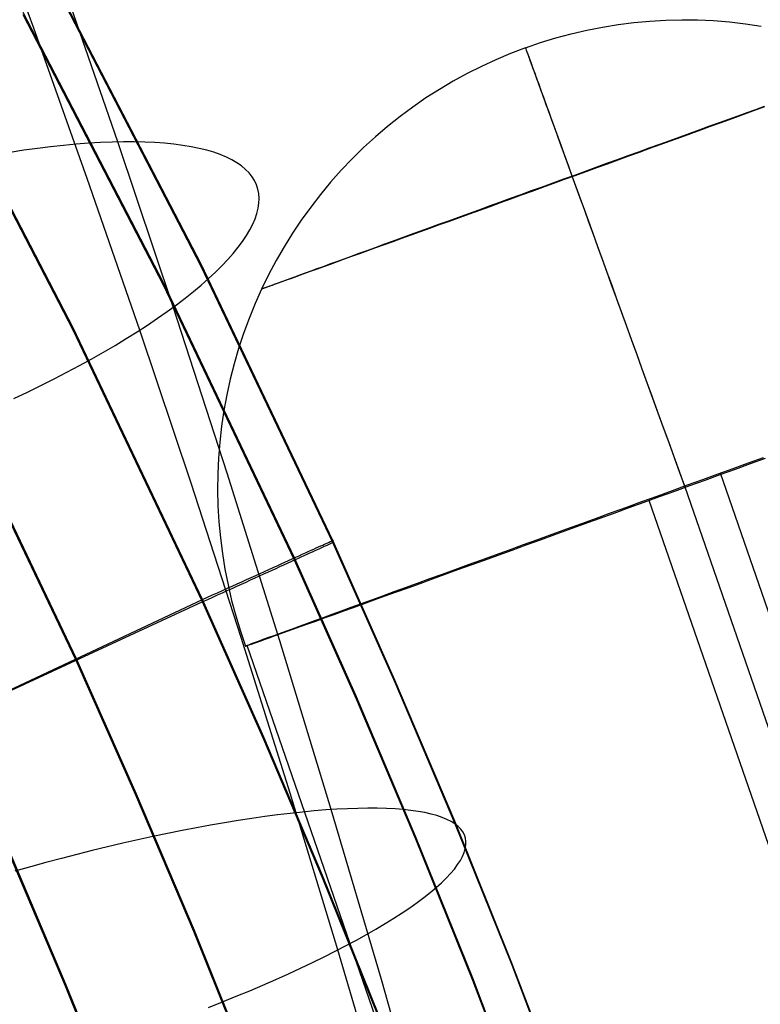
# Model space of a CAD drawing. Header units: millimetres. Extents: x 119 to 175.9, y -203.1 to -153.8.
# Tile 275 of 377: x 165.3 to 166.8, y -173.1 to -171. Entities that reach past the tile are written whole.
import ezdxf

# ---------------------------------------------------------------- set-up
doc = ezdxf.new("R2010")
doc.units = ezdxf.units.MM
doc.header["$MEASUREMENT"] = 0
doc.layers.add('Layer 01', color=5, linetype='Continuous', true_color=0x0000ff)

msp = doc.modelspace()

# ---------------------------------------------------------------- linework, layer by layer
at = {"layer": 'Layer 01'}
for p, q in [((165.295, -171.0021, 29.5779), (165.1799, -170.6887, 29.4625)), ((165.472, -171.2419, 31.122), (165.353, -170.8976, 31.0115)), ((165.6476, -171.4996, 34.8861), (165.3509, -170.9277, 34.8853)), ((165.6477, -171.5039, 31.6899), (165.351, -170.932, 31.6892)), ((165.5683, -171.5387, 35.1497), (165.273, -170.9695, 35.1489)), ((165.5683, -171.5436, 31.4264), (165.273, -170.9744, 31.4257)), ((166.5254, -170.9946, 33.7749), (166.5587, -170.9904, 33.7749)), ((166.5587, -170.9904, 33.7749), (166.5921, -170.9873, 33.775)), ((166.5921, -170.9873, 33.775), (166.6257, -170.9853, 33.775)), ((166.6257, -170.9853, 33.775), (166.6592, -170.9846, 33.775)), ((166.6592, -170.9846, 33.775), (166.6928, -170.9849, 33.775)), ((166.6928, -170.9849, 33.775), (166.7264, -170.9864, 33.775)), ((166.7264, -170.9864, 33.775), (166.7599, -170.989, 33.775)), ((166.7599, -170.989, 33.775), (166.7932, -170.9928, 33.775)), ((165.4078, -171.3187, 29.6868), (165.295, -171.0021, 29.5779)), ((166.4265, -171.0141, 33.7749), (166.4592, -171.0065, 33.7749)), ((166.4592, -171.0065, 33.7749), (166.4922, -171, 33.7749)), ((166.4922, -171, 33.7749), (166.5254, -170.9946, 33.7749)), ((166.7932, -170.9928, 33.775), (166.8265, -170.9977, 33.7751)), ((166.3302, -171.0435, 33.7749), (166.362, -171.0326, 33.7749)), ((166.362, -171.0326, 33.7749), (166.3941, -171.0228, 33.7749)), ((166.3941, -171.0228, 33.7749), (166.4265, -171.0141, 33.7749)), ((166.3302, -171.0435, 33.7749), (166.2988, -171.0555, 33.7749)), ((166.3302, -171.0435, 33.7749), (166.3304, -171.0441, 33.7413)), ((166.3302, -171.0435, 33.7749), (166.3304, -171.044, 33.8085)), ((166.3304, -171.044, 33.8085), (166.331, -171.0456, 33.842)), ((166.3304, -171.0441, 33.7413), (166.331, -171.0458, 33.7078)), ((166.331, -171.0456, 33.842), (166.3319, -171.0483, 33.8755)), ((166.331, -171.0458, 33.7078), (166.332, -171.0485, 33.6743)), ((166.3319, -171.0483, 33.8755), (166.3333, -171.052, 33.9089)), ((166.332, -171.0485, 33.6743), (166.3334, -171.0523, 33.641)), ((166.3333, -171.052, 33.9089), (166.335, -171.0568, 33.9421)), ((166.3334, -171.0523, 33.641), (166.3352, -171.0572, 33.6078)), ((165.3779, -171.6333, 35.2555), (165.086, -171.0707, 35.2548)), ((166.2679, -171.0686, 33.7749), (166.2374, -171.0827, 33.7749)), ((166.2988, -171.0555, 33.7749), (166.2679, -171.0686, 33.7749)), ((166.335, -171.0568, 33.9421), (166.3372, -171.0627, 33.9751)), ((166.3352, -171.0572, 33.6078), (166.3373, -171.0631, 33.5748)), ((166.3372, -171.0627, 33.9751), (166.3397, -171.0696, 34.0078)), ((166.3373, -171.0631, 33.5748), (166.3399, -171.0701, 33.542)), ((166.3397, -171.0696, 34.0078), (166.3426, -171.0775, 34.0403)), ((166.3399, -171.0701, 33.542), (166.3428, -171.0781, 33.5096)), ((165.3779, -171.6384, 31.3213), (165.086, -171.0757, 31.3206)), ((166.2374, -171.0827, 33.7749), (166.2074, -171.0978, 33.7749)), ((166.3426, -171.0775, 34.0403), (166.3458, -171.0865, 34.0725)), ((166.3428, -171.0781, 33.5096), (166.3461, -171.0872, 33.4774)), ((166.3458, -171.0865, 34.0725), (166.3495, -171.0966, 34.1044)), ((166.3461, -171.0872, 33.4774), (166.3497, -171.0973, 33.4456)), ((166.178, -171.114, 33.7749), (166.1491, -171.1312, 33.7749)), ((166.2074, -171.0978, 33.7749), (166.178, -171.114, 33.7749)), ((166.3495, -171.0966, 34.1044), (166.3535, -171.1076, 34.1359)), ((166.3497, -171.0973, 33.4456), (166.3538, -171.1084, 33.4141)), ((166.3535, -171.1076, 34.1359), (166.3578, -171.1196, 34.1669)), ((166.3538, -171.1084, 33.4141), (166.3582, -171.1205, 33.3831)), ((166.1491, -171.1312, 33.7749), (166.1208, -171.1493, 33.7749)), ((166.3578, -171.1196, 34.1669), (166.3626, -171.1327, 34.1975)), ((166.3582, -171.1205, 33.3831), (166.3629, -171.1336, 33.3526)), ((166.3626, -171.1327, 34.1975), (166.3677, -171.1467, 34.2276)), ((166.3629, -171.1336, 33.3526), (166.368, -171.1477, 33.3225)), ((166.1208, -171.1493, 33.7749), (166.0932, -171.1684, 33.775)), ((166.3677, -171.1467, 34.2276), (166.3731, -171.1617, 34.2572)), ((166.368, -171.1477, 33.3225), (166.3735, -171.1628, 33.293)), ((166.0932, -171.1684, 33.775), (166.0662, -171.1884, 33.775)), ((166.3731, -171.1617, 34.2572), (166.3789, -171.1776, 34.2862)), ((166.3735, -171.1628, 33.293), (166.3793, -171.1787, 33.264)), ((166.3789, -171.1776, 34.2862), (166.385, -171.1944, 34.3146)), ((166.3793, -171.1787, 33.264), (166.3854, -171.1956, 33.2356)), ((166.7968, -171.18, 34.3498), (166.8153, -171.1733, 34.3358)), ((166.8158, -171.1745, 33.2147), (166.7973, -171.1813, 33.2007)), ((166.8153, -171.1733, 34.3358), (166.8334, -171.1667, 34.3212)), ((166.8338, -171.168, 33.2293), (166.8158, -171.1745, 33.2147)), ((166.0662, -171.1884, 33.775), (166.0399, -171.2093, 33.775)), ((166.385, -171.1944, 34.3146), (166.3914, -171.2121, 34.3424)), ((166.3854, -171.1956, 33.2356), (166.3919, -171.2134, 33.2079)), ((166.7386, -171.201, 34.3874), (166.7584, -171.1939, 34.3756)), ((166.7589, -171.1952, 33.1749), (166.7392, -171.2024, 33.1631)), ((166.7584, -171.1939, 34.3756), (166.7778, -171.1868, 34.363)), ((166.7783, -171.1882, 33.1875), (166.7589, -171.1952, 33.1749)), ((166.7778, -171.1868, 34.363), (166.7968, -171.18, 34.3498)), ((166.7973, -171.1813, 33.2007), (166.7783, -171.1882, 33.1875)), ((166.0399, -171.2093, 33.775), (166.0144, -171.2311, 33.775)), ((166.3914, -171.2121, 34.3424), (166.3982, -171.2308, 34.3695)), ((166.3919, -171.2134, 33.2079), (166.3986, -171.2321, 33.1808)), ((166.6771, -171.2233, 34.4184), (166.698, -171.2158, 34.4089)), ((166.6985, -171.2172, 33.1417), (166.6777, -171.2248, 33.1321)), ((166.698, -171.2158, 34.4089), (166.7185, -171.2083, 34.3985)), ((166.719, -171.2097, 33.152), (166.6985, -171.2172, 33.1417)), ((166.7185, -171.2083, 34.3985), (166.7386, -171.201, 34.3874)), ((166.7392, -171.2024, 33.1631), (166.719, -171.2097, 33.152)), ((166.0144, -171.2311, 33.775), (165.9896, -171.2538, 33.775)), ((166.3982, -171.2308, 34.3695), (166.4052, -171.2502, 34.3959)), ((166.3986, -171.2321, 33.1808), (166.4057, -171.2516, 33.1544)), ((166.6129, -171.2466, 34.4425), (166.6346, -171.2387, 34.4353)), ((166.6351, -171.2402, 33.1153), (166.6135, -171.2481, 33.108)), ((166.6346, -171.2387, 34.4353), (166.656, -171.231, 34.4272)), ((166.6565, -171.2324, 33.1233), (166.6351, -171.2402, 33.1153)), ((166.656, -171.231, 34.4272), (166.6771, -171.2233, 34.4184)), ((166.6777, -171.2248, 33.1321), (166.6565, -171.2324, 33.1233)), ((165.2744, -171.2594, 31.2827), (165.2455, -171.2638, 31.3004)), ((165.3028, -171.2555, 31.2642), (165.2744, -171.2594, 31.2827)), ((165.3306, -171.2521, 31.2447), (165.3028, -171.2555, 31.2642)), ((165.3578, -171.2491, 31.2243), (165.3306, -171.2521, 31.2447)), ((165.3844, -171.2466, 31.203), (165.3578, -171.2491, 31.2243)), ((165.4103, -171.2447, 31.1808), (165.3844, -171.2466, 31.203)), ((165.4356, -171.2432, 31.1579), (165.4103, -171.2447, 31.1808)), ((165.4601, -171.2422, 31.1341), (165.4356, -171.2432, 31.1579)), ((165.4838, -171.2417, 31.1096), (165.4601, -171.2422, 31.1341)), ((165.5885, -171.5892, 31.2254), (165.472, -171.2419, 31.122)), ((165.5068, -171.2417, 31.0843), (165.4838, -171.2417, 31.1096)), ((165.5289, -171.2422, 31.0584), (165.5068, -171.2417, 31.0843)), ((165.5503, -171.2432, 31.0317), (165.5289, -171.2422, 31.0584)), ((165.5707, -171.2446, 31.0044), (165.5503, -171.2432, 31.0317)), ((165.5903, -171.2466, 30.9765), (165.5707, -171.2446, 31.0044)), ((165.6089, -171.2491, 30.948), (165.5903, -171.2466, 30.9765)), ((165.6267, -171.252, 30.919), (165.6089, -171.2491, 30.948)), ((165.6434, -171.2554, 30.8894), (165.6267, -171.252, 30.919)), ((165.6592, -171.2594, 30.8594), (165.6434, -171.2554, 30.8894)), ((165.674, -171.2637, 30.8289), (165.6592, -171.2594, 30.8594)), ((165.9896, -171.2538, 33.775), (165.9656, -171.2773, 33.775)), ((166.4052, -171.2502, 34.3959), (166.4126, -171.2705, 34.4217)), ((166.4057, -171.2516, 33.1544), (166.4131, -171.272, 33.1287)), ((166.569, -171.2625, 34.4545), (166.591, -171.2545, 34.4489)), ((166.5916, -171.256, 33.1016), (166.5695, -171.2641, 33.096)), ((166.591, -171.2545, 34.4489), (166.6129, -171.2466, 34.4425)), ((166.6135, -171.2481, 33.108), (166.5916, -171.256, 33.1016)), ((165.6878, -171.2686, 30.7981), (165.674, -171.2637, 30.8289)), ((165.7006, -171.2739, 30.7669), (165.6878, -171.2686, 30.7981)), ((165.7123, -171.2797, 30.7353), (165.7006, -171.2739, 30.7669)), ((165.7229, -171.2859, 30.7035), (165.7123, -171.2797, 30.7353)), ((165.9656, -171.2773, 33.775), (165.9424, -171.3016, 33.775)), ((166.4126, -171.2705, 34.4217), (166.4203, -171.2917, 34.4466)), ((166.4131, -171.272, 33.1287), (166.4208, -171.2932, 33.1038)), ((166.5018, -171.2869, 34.4664), (166.5243, -171.2787, 34.4633)), ((166.5249, -171.2803, 33.0873), (166.5024, -171.2884, 33.0841)), ((166.5243, -171.2787, 34.4633), (166.5467, -171.2706, 34.4593)), ((166.5473, -171.2721, 33.0912), (166.5249, -171.2803, 33.0873)), ((166.5467, -171.2706, 34.4593), (166.569, -171.2625, 34.4545)), ((166.5695, -171.2641, 33.096), (166.5473, -171.2721, 33.0912)), ((165.7325, -171.2925, 30.6714), (165.7229, -171.2859, 30.7035)), ((165.741, -171.2996, 30.6391), (165.7325, -171.2925, 30.6714)), ((165.7484, -171.3072, 30.6066), (165.741, -171.2996, 30.6391)), ((165.9424, -171.3016, 33.775), (165.9201, -171.3267, 33.7751)), ((166.4203, -171.2917, 34.4466), (166.4282, -171.3136, 34.4708)), ((166.4208, -171.2932, 33.1038), (166.4288, -171.3152, 33.0797)), ((166.4339, -171.3115, 34.4708), (166.4566, -171.3033, 34.4702)), ((166.4566, -171.3033, 34.4702), (166.4792, -171.2951, 34.4687)), ((166.4798, -171.2966, 33.0818), (166.4572, -171.3049, 33.0804)), ((166.4792, -171.2951, 34.4687), (166.5018, -171.2869, 34.4664)), ((166.5024, -171.2884, 33.0841), (166.4798, -171.2966, 33.0818)), ((165.5183, -171.6382, 29.7893), (165.4078, -171.3187, 29.6868)), ((165.7548, -171.3151, 30.574), (165.7484, -171.3072, 30.6066)), ((165.76, -171.3234, 30.5413), (165.7548, -171.3151, 30.574)), ((165.764, -171.3322, 30.5086), (165.76, -171.3234, 30.5413)), ((166.3885, -171.328, 34.4695), (166.4112, -171.3198, 34.4706)), ((166.4118, -171.3213, 33.0799), (166.3891, -171.3296, 33.081)), ((166.4112, -171.3198, 34.4706), (166.4339, -171.3115, 34.4708)), ((166.4345, -171.3131, 33.0797), (166.4118, -171.3213, 33.0799)), ((166.4282, -171.3136, 34.4708), (166.4364, -171.3363, 34.4942)), ((166.4288, -171.3152, 33.0797), (166.437, -171.3379, 33.0564)), ((166.4572, -171.3049, 33.0804), (166.4345, -171.3131, 33.0797)), ((165.767, -171.3413, 30.4758), (165.764, -171.3322, 30.5086)), ((165.7688, -171.3508, 30.443), (165.767, -171.3413, 30.4758)), ((165.9201, -171.3267, 33.7751), (165.8986, -171.3525, 33.7751)), ((166.3209, -171.3525, 34.4614), (166.3433, -171.3444, 34.4649)), ((166.3433, -171.3444, 34.4649), (166.3659, -171.3362, 34.4676)), ((166.3665, -171.3378, 33.0829), (166.3439, -171.3459, 33.0856)), ((166.3659, -171.3362, 34.4676), (166.3885, -171.328, 34.4695)), ((166.3891, -171.3296, 33.081), (166.3665, -171.3378, 33.0829)), ((166.4364, -171.3363, 34.4942), (166.4449, -171.3597, 34.5167)), ((166.437, -171.3379, 33.0564), (166.4456, -171.3613, 33.0339)), ((165.7696, -171.3607, 30.4104), (165.7688, -171.3508, 30.443)), ((165.7691, -171.3709, 30.3778), (165.7696, -171.3607, 30.4104)), ((165.8986, -171.3525, 33.7751), (165.8781, -171.3791, 33.7751)), ((166.2764, -171.3687, 34.4518), (166.2986, -171.3606, 34.457)), ((166.2991, -171.3622, 33.0935), (166.277, -171.3702, 33.0987)), ((166.2986, -171.3606, 34.457), (166.3209, -171.3525, 34.4614)), ((166.3215, -171.3541, 33.0891), (166.2991, -171.3622, 33.0935)), ((166.3439, -171.3459, 33.0856), (166.3215, -171.3541, 33.0891)), ((166.4449, -171.3597, 34.5167), (166.4537, -171.3838, 34.5384)), ((166.4456, -171.3613, 33.0339), (166.4543, -171.3855, 33.0123)), ((165.7649, -171.3923, 30.3131), (165.7676, -171.3814, 30.3454)), ((165.7676, -171.3814, 30.3454), (165.7691, -171.3709, 30.3778)), ((165.8781, -171.3791, 33.7751), (165.8584, -171.4063, 33.7751)), ((166.2111, -171.3924, 34.4313), (166.2327, -171.3846, 34.439)), ((166.2332, -171.3861, 33.1115), (166.2117, -171.3939, 33.1192)), ((166.2327, -171.3846, 34.439), (166.2544, -171.3767, 34.4458)), ((166.255, -171.3782, 33.1047), (166.2332, -171.3861, 33.1115)), ((166.2544, -171.3767, 34.4458), (166.2764, -171.3687, 34.4518)), ((166.277, -171.3702, 33.0987), (166.255, -171.3782, 33.1047)), ((166.4537, -171.3838, 34.5384), (166.4627, -171.4086, 34.5592)), ((166.4543, -171.3855, 33.0123), (166.4633, -171.4104, 32.9916)), ((165.7562, -171.415, 30.2493), (165.7611, -171.4035, 30.2811)), ((165.7611, -171.4035, 30.2811), (165.7649, -171.3923, 30.3131)), ((165.8584, -171.4063, 33.7751), (165.8397, -171.4342, 33.7752)), ((166.1689, -171.4078, 34.4137), (166.1899, -171.4001, 34.4229)), ((166.1904, -171.4016, 33.1276), (166.1694, -171.4092, 33.1368)), ((166.1899, -171.4001, 34.4229), (166.2111, -171.3924, 34.4313)), ((166.2117, -171.3939, 33.1192), (166.1904, -171.4016, 33.1276)), ((165.7431, -171.4388, 30.1867), (165.7502, -171.4268, 30.2178)), ((165.7502, -171.4268, 30.2178), (165.7562, -171.415, 30.2493)), ((166.1079, -171.4299, 34.3816), (166.1279, -171.4227, 34.3931)), ((166.1284, -171.4241, 33.1574), (166.1084, -171.4313, 33.1689)), ((166.1279, -171.4227, 34.3931), (166.1482, -171.4153, 34.4038)), ((166.1487, -171.4167, 33.1467), (166.1284, -171.4241, 33.1574)), ((166.1482, -171.4153, 34.4038), (166.1689, -171.4078, 34.4137)), ((166.1694, -171.4092, 33.1368), (166.1487, -171.4167, 33.1467)), ((166.4627, -171.4086, 34.5592), (166.4719, -171.434, 34.579)), ((166.4633, -171.4104, 32.9916), (166.4726, -171.4359, 32.9718)), ((165.7349, -171.4512, 30.1559), (165.7431, -171.4388, 30.1867)), ((165.8397, -171.4342, 33.7752), (165.822, -171.4627, 33.7752)), ((166.0504, -171.4509, 34.3429), (166.0692, -171.444, 34.3565)), ((166.0696, -171.4454, 33.194), (166.0509, -171.4521, 33.2076)), ((166.0692, -171.444, 34.3565), (166.0883, -171.4371, 34.3694)), ((166.0888, -171.4384, 33.1811), (166.0696, -171.4454, 33.194)), ((166.0883, -171.4371, 34.3694), (166.1079, -171.4299, 34.3816)), ((166.1084, -171.4313, 33.1689), (166.0888, -171.4384, 33.1811)), ((166.4719, -171.434, 34.579), (166.4814, -171.4601, 34.598)), ((166.4726, -171.4359, 32.9718), (166.4821, -171.462, 32.9529)), ((165.7152, -171.4765, 30.0956), (165.7256, -171.4637, 30.1255)), ((165.7256, -171.4637, 30.1255), (165.7349, -171.4512, 30.1559)), ((165.822, -171.4627, 33.7752), (165.8052, -171.4918, 33.7752)), ((165.997, -171.4703, 34.298), (166.0143, -171.464, 34.3136)), ((166.0148, -171.4652, 33.2369), (165.9974, -171.4715, 33.2525)), ((166.0143, -171.464, 34.3136), (166.0321, -171.4575, 34.3286)), ((166.0326, -171.4588, 33.2219), (166.0148, -171.4652, 33.2369)), ((166.0321, -171.4575, 34.3286), (166.0504, -171.4509, 34.3429)), ((166.0509, -171.4521, 33.2076), (166.0326, -171.4588, 33.2219)), ((166.4814, -171.4601, 34.598), (166.4911, -171.4868, 34.6159)), ((166.4821, -171.462, 32.9529), (166.4918, -171.4887, 32.935)), ((165.6913, -171.5027, 30.0373), (165.7038, -171.4895, 30.0662)), ((165.7038, -171.4895, 30.0662), (165.7152, -171.4765, 30.0956)), ((165.9332, -171.4935, 34.2295), (165.9483, -171.488, 34.2475)), ((165.9487, -171.4891, 33.303), (165.9336, -171.4946, 33.321)), ((165.9483, -171.488, 34.2475), (165.964, -171.4823, 34.2649)), ((165.9644, -171.4834, 33.2856), (165.9487, -171.4891, 33.303)), ((165.964, -171.4823, 34.2649), (165.9802, -171.4764, 34.2818)), ((165.9806, -171.4776, 33.2687), (165.9644, -171.4834, 33.2856)), ((165.9802, -171.4764, 34.2818), (165.997, -171.4703, 34.298)), ((165.9974, -171.4715, 33.2525), (165.9806, -171.4776, 33.2687)), ((166.4911, -171.4868, 34.6159), (166.501, -171.514, 34.6329)), ((166.4918, -171.4887, 32.935), (166.5017, -171.516, 32.9181)), ((165.9246, -172.0814, 34.8868), (165.6476, -171.4996, 34.8861)), ((165.9247, -172.0857, 31.6907), (165.6477, -171.5039, 31.6899)), ((165.6778, -171.5161, 30.0089), (165.6913, -171.5027, 30.0373)), ((165.8052, -171.4918, 33.7752), (165.7894, -171.5215, 33.7752)), ((165.8789, -171.5134, 34.1522), (165.8915, -171.5087, 34.1723)), ((165.8918, -171.5096, 33.3782), (165.8792, -171.5142, 33.3983)), ((165.8915, -171.5087, 34.1723), (165.9048, -171.5039, 34.1919)), ((165.9051, -171.5049, 33.3587), (165.8918, -171.5096, 33.3782)), ((165.9048, -171.5039, 34.1919), (165.9187, -171.4988, 34.2109)), ((165.919, -171.4998, 33.3396), (165.9051, -171.5049, 33.3587)), ((165.9187, -171.4988, 34.2109), (165.9332, -171.4935, 34.2295)), ((165.9336, -171.4946, 33.321), (165.919, -171.4998, 33.3396)), ((165.6477, -171.5433, 29.954), (165.6633, -171.5296, 29.9811)), ((165.6633, -171.5296, 29.9811), (165.6778, -171.5161, 30.0089)), ((165.7894, -171.5215, 33.7752), (165.7747, -171.5517, 33.7753)), ((165.826, -171.5327, 34.0456), (165.8352, -171.5293, 34.0677)), ((165.8354, -171.53, 33.4828), (165.8262, -171.5333, 33.5049)), ((165.8352, -171.5293, 34.0677), (165.845, -171.5257, 34.0894)), ((165.8453, -171.5264, 33.4611), (165.8354, -171.53, 33.4828)), ((165.845, -171.5257, 34.0894), (165.8556, -171.5218, 34.1108)), ((165.8559, -171.5226, 33.4398), (165.8453, -171.5264, 33.4611)), ((165.8556, -171.5218, 34.1108), (165.8669, -171.5177, 34.1317)), ((165.8672, -171.5185, 33.4188), (165.8559, -171.5226, 33.4398)), ((165.8669, -171.5177, 34.1317), (165.8789, -171.5134, 34.1522)), ((165.8792, -171.5142, 33.3983), (165.8672, -171.5185, 33.4188)), ((166.501, -171.514, 34.6329), (166.511, -171.5418, 34.6489)), ((166.5017, -171.516, 32.9181), (166.5118, -171.5438, 32.9022)), ((165.8439, -172.1177, 35.1504), (165.5683, -171.5387, 35.1497)), ((165.844, -172.1226, 31.4272), (165.5683, -171.5436, 31.4264)), ((165.6312, -171.5571, 29.9275), (165.6477, -171.5433, 29.954)), ((165.7747, -171.5517, 33.7753), (165.761, -171.5823, 33.7753)), ((165.7748, -171.5516, 33.7873), (165.7756, -171.5513, 33.8115)), ((165.7756, -171.5514, 33.7391), (165.7748, -171.5516, 33.7632)), ((165.7748, -171.5516, 33.7632), (165.7748, -171.5516, 33.7873)), ((165.7756, -171.5513, 33.8115), (165.7771, -171.5507, 33.8355)), ((165.7772, -171.5508, 33.715), (165.7756, -171.5514, 33.7391)), ((165.7771, -171.5507, 33.8355), (165.7795, -171.5498, 33.8596)), ((165.7795, -171.55, 33.691), (165.7772, -171.5508, 33.715)), ((165.7795, -171.5498, 33.8596), (165.7826, -171.5486, 33.8835)), ((165.7827, -171.5489, 33.667), (165.7795, -171.55, 33.691)), ((165.7826, -171.5486, 33.8835), (165.7865, -171.5472, 33.9073)), ((165.7866, -171.5475, 33.6433), (165.7827, -171.5489, 33.667)), ((165.7865, -171.5472, 33.9073), (165.7912, -171.5455, 33.9309)), ((165.7913, -171.5458, 33.6196), (165.7866, -171.5475, 33.6433)), ((165.7912, -171.5455, 33.9309), (165.7966, -171.5435, 33.9543)), ((165.7968, -171.5439, 33.5962), (165.7913, -171.5458, 33.6196)), ((165.7966, -171.5435, 33.9543), (165.8029, -171.5412, 33.9775)), ((165.803, -171.5416, 33.573), (165.7968, -171.5439, 33.5962)), ((165.8029, -171.5412, 33.9775), (165.8098, -171.5386, 34.0005)), ((165.81, -171.5391, 33.55), (165.803, -171.5416, 33.573)), ((165.8098, -171.5386, 34.0005), (165.8175, -171.5358, 34.0232)), ((165.8177, -171.5363, 33.5273), (165.81, -171.5391, 33.55)), ((165.8175, -171.5358, 34.0232), (165.826, -171.5327, 34.0456)), ((165.8262, -171.5333, 33.5049), (165.8177, -171.5363, 33.5273)), ((166.511, -171.5418, 34.6489), (166.5213, -171.5701, 34.6639)), ((166.5118, -171.5438, 32.9022), (166.522, -171.5721, 32.8873)), ((165.5953, -171.5851, 29.8766), (165.6137, -171.571, 29.9017)), ((165.6137, -171.571, 29.9017), (165.6312, -171.5571, 29.9275)), ((166.5213, -171.5701, 34.6639), (166.5317, -171.5988, 34.6778)), ((166.522, -171.5721, 32.8873), (166.5325, -171.6008, 32.8734)), ((165.576, -171.5992, 29.8522), (165.5953, -171.5851, 29.8766)), ((165.7022, -171.9394, 31.3218), (165.5885, -171.5892, 31.2254)), ((165.761, -171.5823, 33.7753), (165.7483, -171.6134, 33.7753)), ((165.5347, -171.6276, 29.8059), (165.5558, -171.6133, 29.8286)), ((165.5558, -171.6133, 29.8286), (165.576, -171.5992, 29.8522)), ((165.7483, -171.6134, 33.7753), (165.7368, -171.645, 33.7753)), ((166.5317, -171.5988, 34.6778), (166.5423, -171.6279, 34.6907)), ((166.5325, -171.6008, 32.8734), (166.5431, -171.63, 32.8606)), ((165.6504, -172.2056, 35.2562), (165.3779, -171.6333, 35.2555)), ((165.5127, -171.6418, 29.7839), (165.5347, -171.6276, 29.8059)), ((166.5423, -171.6279, 34.6907), (166.553, -171.6575, 34.7026)), ((166.5431, -171.63, 32.8606), (166.5538, -171.6596, 32.8488)), ((165.6504, -172.2107, 31.3221), (165.3779, -171.6384, 31.3213)), ((165.4664, -171.6703, 29.7426), (165.49, -171.6561, 29.7628)), ((165.49, -171.6561, 29.7628), (165.5127, -171.6418, 29.7839)), ((165.6264, -171.9606, 29.8853), (165.5183, -171.6382, 29.7893)), ((165.7368, -171.645, 33.7753), (165.7263, -171.6769, 33.7754)), ((165.4421, -171.6846, 29.7233), (165.4664, -171.6703, 29.7426)), ((166.553, -171.6575, 34.7026), (166.5639, -171.6874, 34.7133)), ((166.5538, -171.6596, 32.8488), (166.5647, -171.6895, 32.8382)), ((165.4171, -171.6988, 29.705), (165.4421, -171.6846, 29.7233)), ((165.7263, -171.6769, 33.7754), (165.7169, -171.7091, 33.7754)), ((166.5639, -171.6874, 34.7133), (166.5749, -171.7176, 34.723)), ((166.5647, -171.6895, 32.8382), (166.5756, -171.7198, 32.8286)), ((165.3649, -171.727, 29.6711), (165.3914, -171.7129, 29.6876)), ((165.3914, -171.7129, 29.6876), (165.4171, -171.6988, 29.705)), ((165.7169, -171.7091, 33.7754), (165.7086, -171.7417, 33.7754)), ((166.5749, -171.7176, 34.723), (166.5859, -171.7482, 34.7315)), ((165.3379, -171.741, 29.6557), (165.3649, -171.727, 29.6711)), ((166.5756, -171.7198, 32.8286), (166.5867, -171.7503, 32.8201)), ((165.282, -171.7686, 29.6279), (165.3102, -171.7549, 29.6413)), ((165.3102, -171.7549, 29.6413), (165.3379, -171.741, 29.6557)), ((165.7086, -171.7417, 33.7754), (165.7014, -171.7745, 33.7755)), ((166.5859, -171.7482, 34.7315), (166.5971, -171.779, 34.7389)), ((166.5867, -171.7503, 32.8201), (166.5979, -171.7812, 32.8128)), ((165.3835, -172.3329, 31.3222), (165.1154, -171.7698, 31.3215)), ((165.3849, -172.3305, 35.2566), (165.117, -171.7673, 35.2559)), ((165.2532, -171.7822, 29.6155), (165.282, -171.7686, 29.6279)), ((165.7014, -171.7745, 33.7755), (165.6953, -171.8075, 33.7755)), ((166.5971, -171.779, 34.7389), (166.6084, -171.81, 34.7452)), ((166.5979, -171.7812, 32.8128), (166.6092, -171.8122, 32.8065)), ((165.6953, -171.8075, 33.7755), (165.6904, -171.8407, 33.7756)), ((166.6084, -171.81, 34.7452), (166.6197, -171.8412, 34.7504)), ((166.6092, -171.8122, 32.8065), (166.6205, -171.8434, 32.8014)), ((165.6904, -171.8407, 33.7756), (165.6866, -171.8741, 33.7756)), ((166.6197, -171.8412, 34.7504), (166.6311, -171.8725, 34.7545)), ((166.6205, -171.8434, 32.8014), (166.6319, -171.8747, 32.7975)), ((165.6866, -171.8741, 33.7756), (165.684, -171.9076, 33.7756)), ((166.6311, -171.8725, 34.7545), (166.6425, -171.904, 34.7574)), ((166.6319, -171.8747, 32.7975), (166.6433, -171.9062, 32.7947)), ((166.6425, -171.904, 34.7574), (166.6539, -171.9355, 34.7591)), ((165.684, -171.9076, 33.7756), (165.6825, -171.9412, 33.7757)), ((166.6433, -171.9062, 32.7947), (166.6547, -171.9377, 32.793)), ((166.7991, -171.9185, 34.7494), (166.7672, -171.9301, 34.7538)), ((166.7724, -171.9307, 32.799), (166.8042, -171.9192, 32.8035)), ((166.8309, -171.907, 34.7439), (166.7991, -171.9185, 34.7494)), ((166.8042, -171.9192, 32.8035), (166.8358, -171.9077, 32.8091)), ((165.6825, -171.9412, 33.7757), (165.6822, -171.9747, 33.7757)), ((165.8133, -172.2924, 31.4111), (165.7022, -171.9394, 31.3218)), ((166.6539, -171.9355, 34.7591), (166.6654, -171.9671, 34.7598)), ((166.6547, -171.9377, 32.793), (166.6662, -171.9693, 32.7924)), ((166.7352, -171.9417, 34.7569), (166.7031, -171.9534, 34.7589)), ((166.7085, -171.9539, 32.7935), (166.7405, -171.9423, 32.7956)), ((166.7672, -171.9301, 34.7538), (166.7352, -171.9417, 34.7569)), ((166.7405, -171.9423, 32.7956), (166.7724, -171.9307, 32.799)), ((167.1093, -173.0047, 34.7578), (166.7408, -171.9397, 34.7565)), ((165.7319, -172.2857, 29.9748), (165.6264, -171.9606, 29.8853)), ((166.671, -171.965, 34.7597), (166.6388, -171.9767, 34.7593)), ((166.6445, -171.9772, 32.7927), (166.6765, -171.9656, 32.7925)), ((166.7031, -171.9534, 34.7589), (166.671, -171.965, 34.7597)), ((166.6765, -171.9656, 32.7925), (166.7085, -171.9539, 32.7935)), ((165.6822, -171.9747, 33.7757), (165.683, -172.0083, 33.7757)), ((166.6388, -171.9767, 34.7593), (166.6067, -171.9884, 34.7578)), ((166.6125, -171.9888, 32.7941), (166.6445, -171.9772, 32.7927)), ((166.6658, -171.9682, 33.7761), (167.0335, -173.0309, 33.7775)), ((165.683, -172.0083, 33.7757), (165.6849, -172.0419, 33.7758)), ((166.5747, -172, 34.755), (166.5427, -172.0116, 34.7511)), ((166.5486, -172.012, 32.8004), (166.5805, -172.0004, 32.7967)), ((166.6067, -171.9884, 34.7578), (166.5747, -172, 34.755)), ((166.5805, -172.0004, 32.7967), (166.6125, -171.9888, 32.7941)), ((166.9577, -173.0572, 32.7971), (166.5908, -171.9967, 32.7957)), ((166.511, -172.0231, 34.7459), (166.4794, -172.0346, 34.7396)), ((166.4854, -172.0349, 32.8114), (166.5169, -172.0235, 32.8053)), ((166.5427, -172.0116, 34.7511), (166.511, -172.0231, 34.7459)), ((166.5169, -172.0235, 32.8053), (166.5486, -172.012, 32.8004)), ((165.6849, -172.0419, 33.7758), (165.688, -172.0753, 33.7758)), ((166.448, -172.046, 34.7322), (166.4169, -172.0573, 34.7236)), ((166.423, -172.0575, 32.8271), (166.4541, -172.0463, 32.8187)), ((166.4794, -172.0346, 34.7396), (166.448, -172.046, 34.7322)), ((166.4541, -172.0463, 32.8187), (166.4854, -172.0349, 32.8114)), ((166.3861, -172.0685, 34.7138), (166.3556, -172.0796, 34.7029)), ((166.3618, -172.0797, 32.8473), (166.3923, -172.0687, 32.8366)), ((166.4169, -172.0573, 34.7236), (166.3861, -172.0685, 34.7138)), ((166.3923, -172.0687, 32.8366), (166.423, -172.0575, 32.8271)), ((165.688, -172.0753, 33.7758), (165.6922, -172.1086, 33.7759)), ((165.8992, -172.0927, 35.059), (165.9034, -172.0908, 35.0482)), ((165.9034, -172.0908, 35.0482), (165.9072, -172.0891, 35.0372)), ((165.9072, -172.0891, 35.0372), (165.9108, -172.0875, 35.0261)), ((165.9108, -172.0875, 35.0261), (165.9139, -172.0861, 35.0149)), ((165.9148, -172.0903, 31.5654), (165.9118, -172.0917, 31.5544)), ((165.9139, -172.0861, 35.0149), (165.9168, -172.0848, 35.0035)), ((165.9175, -172.0891, 31.5765), (165.9148, -172.0903, 31.5654)), ((165.9168, -172.0848, 35.0035), (165.9192, -172.0837, 34.9921)), ((165.9198, -172.088, 31.5877), (165.9175, -172.0891, 31.5765)), ((165.9192, -172.0837, 34.9921), (165.9213, -172.0828, 34.9805)), ((165.9218, -172.0871, 31.599), (165.9198, -172.088, 31.5877)), ((165.9213, -172.0828, 34.9805), (165.923, -172.082, 34.9689)), ((165.9234, -172.0864, 31.6104), (165.9218, -172.0871, 31.599)), ((165.923, -172.082, 34.9689), (165.9243, -172.0814, 34.9572)), ((165.9246, -172.0858, 31.6218), (165.9234, -172.0864, 31.6104)), ((165.9243, -172.0814, 34.9572), (165.9253, -172.081, 34.9455)), ((165.9255, -172.081, 34.8985), (165.9246, -172.0814, 34.8868)), ((166.0556, -172.3757, 34.8872), (165.9246, -172.0814, 34.8868)), ((165.9246, -172.0814, 34.8868), (165.9247, -172.0857, 31.6907)), ((165.9255, -172.0854, 31.6332), (165.9246, -172.0858, 31.6218)), ((165.9247, -172.0857, 31.6907), (165.9256, -172.0853, 31.6792)), ((166.0557, -172.38, 31.6911), (165.9247, -172.0857, 31.6907)), ((165.9253, -172.081, 34.9455), (165.9259, -172.0807, 34.9338)), ((165.926, -172.0807, 34.9103), (165.9255, -172.081, 34.8985)), ((165.9261, -172.0851, 31.6447), (165.9255, -172.0854, 31.6332)), ((165.9256, -172.0853, 31.6792), (165.9261, -172.0851, 31.6677)), ((165.9259, -172.0807, 34.9338), (165.9262, -172.0806, 34.922)), ((165.9262, -172.0806, 34.922), (165.926, -172.0807, 34.9103)), ((165.9261, -172.0851, 31.6677), (165.9263, -172.085, 31.6562)), ((165.9263, -172.085, 31.6562), (165.9261, -172.0851, 31.6447)), ((166.3255, -172.0905, 34.6909), (166.2958, -172.1013, 34.6778)), ((166.3021, -172.1014, 32.8719), (166.3317, -172.0906, 32.859)), ((166.3556, -172.0796, 34.7029), (166.3255, -172.0905, 34.6909)), ((166.3317, -172.0906, 32.859), (166.3618, -172.0797, 32.8473)), ((165.6922, -172.1086, 33.7759), (165.6976, -172.1418, 33.7759)), ((165.8536, -172.1133, 35.1384), (165.8604, -172.1103, 35.1292)), ((165.8604, -172.1103, 35.1292), (165.8669, -172.1073, 35.1199)), ((165.8699, -172.1108, 31.4621), (165.8637, -172.1137, 31.4528)), ((165.8669, -172.1073, 35.1199), (165.8731, -172.1045, 35.1103)), ((165.8758, -172.1081, 31.4716), (165.8699, -172.1108, 31.4621)), ((165.8731, -172.1045, 35.1103), (165.8789, -172.1019, 35.1004)), ((165.8814, -172.1056, 31.4813), (165.8758, -172.1081, 31.4716)), ((165.8789, -172.1019, 35.1004), (165.8845, -172.0994, 35.0904)), ((165.8867, -172.1032, 31.4912), (165.8814, -172.1056, 31.4813)), ((165.8845, -172.0994, 35.0904), (165.8897, -172.097, 35.0801)), ((165.8917, -172.1009, 31.5013), (165.8867, -172.1032, 31.4912)), ((165.8897, -172.097, 35.0801), (165.8946, -172.0948, 35.0696)), ((165.8964, -172.0987, 31.5116), (165.8917, -172.1009, 31.5013)), ((165.8946, -172.0948, 35.0696), (165.8992, -172.0927, 35.059)), ((165.9007, -172.0968, 31.5221), (165.8964, -172.0987, 31.5116)), ((165.9048, -172.0949, 31.5327), (165.9007, -172.0968, 31.5221)), ((165.9085, -172.0932, 31.5435), (165.9048, -172.0949, 31.5327)), ((165.9118, -172.0917, 31.5544), (165.9085, -172.0932, 31.5435)), ((166.2666, -172.1119, 34.6635), (166.2378, -172.1224, 34.6483)), ((166.2441, -172.1224, 32.9009), (166.2728, -172.112, 32.8859)), ((166.2958, -172.1013, 34.6778), (166.2666, -172.1119, 34.6635)), ((166.2728, -172.112, 32.8859), (166.3021, -172.1014, 32.8719)), ((165.8074, -172.1343, 35.1871), (165.8157, -172.1305, 35.1798)), ((165.8157, -172.1305, 35.1798), (165.8238, -172.1269, 35.1721)), ((165.8286, -172.1297, 31.4103), (165.8208, -172.1332, 31.4026)), ((165.8238, -172.1269, 35.1721), (165.8317, -172.1233, 35.1641)), ((165.8361, -172.1262, 31.4183), (165.8286, -172.1297, 31.4103)), ((165.8317, -172.1233, 35.1641), (165.8393, -172.1198, 35.1558)), ((165.8434, -172.1229, 31.4265), (165.8361, -172.1262, 31.4183)), ((165.8393, -172.1198, 35.1558), (165.8466, -172.1165, 35.1472)), ((165.8504, -172.1197, 31.435), (165.8434, -172.1229, 31.4265)), ((165.9743, -172.4106, 35.1508), (165.8439, -172.1177, 35.1504)), ((165.9744, -172.4155, 31.4276), (165.844, -172.1226, 31.4272)), ((165.8466, -172.1165, 35.1472), (165.8536, -172.1133, 35.1384)), ((165.8572, -172.1166, 31.4438), (165.8504, -172.1197, 31.435)), ((165.8637, -172.1137, 31.4528), (165.8572, -172.1166, 31.4438)), ((166.2096, -172.1327, 34.6319), (166.1819, -172.1427, 34.6145)), ((166.1881, -172.1426, 32.9341), (166.2158, -172.1326, 32.917)), ((166.2378, -172.1224, 34.6483), (166.2096, -172.1327, 34.6319)), ((166.2158, -172.1326, 32.917), (166.2441, -172.1224, 32.9009)), ((165.6976, -172.1418, 33.7759), (165.7041, -172.1747, 33.7759)), ((165.7624, -172.1547, 35.219), (165.7718, -172.1505, 35.2133)), ((165.7785, -172.1524, 31.3688), (165.7694, -172.1566, 31.3631)), ((165.7718, -172.1505, 35.2133), (165.781, -172.1463, 35.2073)), ((165.7874, -172.1484, 31.3749), (165.7785, -172.1524, 31.3688)), ((165.781, -172.1463, 35.2073), (165.79, -172.1422, 35.2009)), ((165.796, -172.1445, 31.3814), (165.7874, -172.1484, 31.3749)), ((165.79, -172.1422, 35.2009), (165.7988, -172.1382, 35.1942)), ((165.8045, -172.1406, 31.3881), (165.796, -172.1445, 31.3814)), ((165.7988, -172.1382, 35.1942), (165.8074, -172.1343, 35.1871)), ((165.8127, -172.1369, 31.3952), (165.8045, -172.1406, 31.3881)), ((165.8208, -172.1332, 31.4026), (165.8127, -172.1369, 31.3952)), ((166.1548, -172.1526, 34.5961), (166.1283, -172.1622, 34.5768)), ((166.1344, -172.1621, 32.9714), (166.1609, -172.1525, 32.9522)), ((166.1819, -172.1427, 34.6145), (166.1548, -172.1526, 34.5961)), ((166.1609, -172.1525, 32.9522), (166.1881, -172.1426, 32.9341)), ((165.7131, -172.1771, 35.2418), (165.7233, -172.1725, 35.238)), ((165.7316, -172.1738, 31.3434), (165.7218, -172.1782, 31.3394)), ((165.7233, -172.1725, 35.238), (165.7333, -172.168, 35.2338)), ((165.7413, -172.1694, 31.3478), (165.7316, -172.1738, 31.3434)), ((165.7333, -172.168, 35.2338), (165.7431, -172.1635, 35.2292)), ((165.7508, -172.165, 31.3525), (165.7413, -172.1694, 31.3478)), ((165.7431, -172.1635, 35.2292), (165.7529, -172.1591, 35.2243)), ((165.7602, -172.1608, 31.3576), (165.7508, -172.165, 31.3525)), ((165.7529, -172.1591, 35.2243), (165.7624, -172.1547, 35.219)), ((165.7694, -172.1566, 31.3631), (165.7602, -172.1608, 31.3576)), ((166.1025, -172.1716, 34.5564), (166.0773, -172.1808, 34.5351)), ((166.0833, -172.1806, 33.0125), (166.1085, -172.1715, 32.9915)), ((166.1283, -172.1622, 34.5768), (166.1025, -172.1716, 34.5564)), ((166.1085, -172.1715, 32.9915), (166.1344, -172.1621, 32.9714)), ((165.6716, -172.196, 35.253), (165.6821, -172.1912, 35.2508)), ((165.6916, -172.1919, 31.3297), (165.6814, -172.1966, 31.3272)), ((165.6821, -172.1912, 35.2508), (165.6925, -172.1865, 35.2482)), ((165.7018, -172.1873, 31.3326), (165.6916, -172.1919, 31.3297)), ((165.6925, -172.1865, 35.2482), (165.7029, -172.1818, 35.2452)), ((165.7118, -172.1828, 31.3358), (165.7018, -172.1873, 31.3326)), ((165.7029, -172.1818, 35.2452), (165.7131, -172.1771, 35.2418)), ((165.7041, -172.1747, 33.7759), (165.7117, -172.2074, 33.776)), ((165.7218, -172.1782, 31.3394), (165.7118, -172.1828, 31.3358)), ((166.0529, -172.1897, 34.5129), (166.0292, -172.1983, 34.4898)), ((166.0349, -172.1981, 33.0573), (166.0587, -172.1895, 33.0344)), ((166.0773, -172.1808, 34.5351), (166.0529, -172.1897, 34.5129)), ((166.0587, -172.1895, 33.0344), (166.0833, -172.1806, 33.0125)), ((165.6504, -172.2107, 31.3221), (165.1174, -172.457, 31.3223)), ((165.1194, -172.4553, 35.2566), (165.6504, -172.2056, 35.2562)), ((165.6504, -172.2056, 35.2562), (165.661, -172.2008, 35.2548)), ((165.7793, -172.4952, 35.2566), (165.6504, -172.2056, 35.2562)), ((165.6608, -172.206, 31.3234), (165.6504, -172.2107, 31.3221)), ((165.7793, -172.5002, 31.3224), (165.6504, -172.2107, 31.3221)), ((165.6711, -172.2012, 31.3251), (165.6608, -172.206, 31.3234)), ((165.661, -172.2008, 35.2548), (165.6716, -172.196, 35.253)), ((165.6814, -172.1966, 31.3272), (165.6711, -172.2012, 31.3251)), ((165.7117, -172.2074, 33.776), (165.7204, -172.2399, 33.776)), ((165.9841, -172.2147, 34.441), (165.9628, -172.2225, 34.4154)), ((165.9682, -172.2222, 33.1308), (165.9896, -172.2145, 33.1055)), ((166.0063, -172.2067, 34.4658), (165.9841, -172.2147, 34.441)), ((165.9896, -172.2145, 33.1055), (166.0119, -172.2064, 33.081)), ((166.0292, -172.1983, 34.4898), (166.0063, -172.2067, 34.4658)), ((166.0119, -172.2064, 33.081), (166.0349, -172.1981, 33.0573)), ((165.9424, -172.2299, 34.3891), (165.9228, -172.2371, 34.362)), ((165.9278, -172.2368, 33.1838), (165.9476, -172.2296, 33.1569)), ((165.9628, -172.2225, 34.4154), (165.9424, -172.2299, 34.3891)), ((165.9476, -172.2296, 33.1569), (165.9682, -172.2222, 33.1308)), ((165.7204, -172.2399, 33.776), (165.7302, -172.272, 33.7761)), ((165.8695, -172.2565, 34.2765), (165.8537, -172.2623, 34.2468)), ((165.8579, -172.262, 33.298), (165.874, -172.2562, 33.2685)), ((165.8863, -172.2504, 34.3056), (165.8695, -172.2565, 34.2765)), ((165.874, -172.2562, 33.2685), (165.891, -172.2501, 33.2396)), ((165.9041, -172.2439, 34.3341), (165.8863, -172.2504, 34.3056)), ((165.891, -172.2501, 33.2396), (165.9089, -172.2436, 33.2114)), ((165.9228, -172.2371, 34.362), (165.9041, -172.2439, 34.3341)), ((165.9089, -172.2436, 33.2114), (165.9278, -172.2368, 33.1838)), ((165.7302, -172.272, 33.7761), (165.7411, -172.3038, 33.7761)), ((165.8121, -172.2775, 34.1543), (165.8002, -172.2819, 34.1225)), ((165.8035, -172.2816, 33.4214), (165.8156, -172.2772, 33.3898)), ((165.8249, -172.2728, 34.1856), (165.8121, -172.2775, 34.1543)), ((165.8156, -172.2772, 33.3898), (165.8287, -172.2725, 33.3587)), ((165.8388, -172.2678, 34.2164), (165.8249, -172.2728, 34.1856)), ((165.8287, -172.2725, 33.3587), (165.8428, -172.2674, 33.3281)), ((165.8537, -172.2623, 34.2468), (165.8388, -172.2678, 34.2164)), ((165.8428, -172.2674, 33.3281), (165.8579, -172.262, 33.298)), ((165.835, -172.6133, 30.0577), (165.7319, -172.2857, 29.9748)), ((165.757, -172.2978, 33.958), (165.7516, -172.2998, 33.9243)), ((165.7532, -172.2996, 33.6185), (165.7589, -172.2976, 33.5849)), ((165.7635, -172.2954, 33.9915), (165.757, -172.2978, 33.958)), ((165.7589, -172.2976, 33.5849), (165.7656, -172.2952, 33.5516)), ((165.7711, -172.2926, 34.0247), (165.7635, -172.2954, 33.9915)), ((165.7656, -172.2952, 33.5516), (165.7735, -172.2923, 33.5185)), ((165.7797, -172.2894, 34.0576), (165.7711, -172.2926, 34.0247)), ((165.7735, -172.2923, 33.5185), (165.7825, -172.2891, 33.4858)), ((165.7894, -172.2858, 34.0902), (165.7797, -172.2894, 34.0576)), ((165.7825, -172.2891, 33.4858), (165.7925, -172.2856, 33.4534)), ((165.8002, -172.2819, 34.1225), (165.7894, -172.2858, 34.0902)), ((165.7925, -172.2856, 33.4534), (165.8035, -172.2816, 33.4214)), ((165.9215, -172.648, 31.4933), (165.8133, -172.2924, 31.4111)), ((165.7422, -172.3033, 33.8223), (165.7412, -172.3037, 33.7882)), ((165.7412, -172.3037, 33.7882), (165.7414, -172.3037, 33.7541)), ((165.7414, -172.3037, 33.7541), (165.7427, -172.3033, 33.7201)), ((165.7442, -172.3026, 33.8563), (165.7422, -172.3033, 33.8223)), ((165.7427, -172.3033, 33.7201), (165.7451, -172.3025, 33.6861)), ((165.7474, -172.3014, 33.8904), (165.7442, -172.3026, 33.8563)), ((166.1022, -173.3374, 33.8577), (165.7442, -172.3026, 33.8563)), ((165.7451, -172.3025, 33.6861), (165.7486, -172.3012, 33.6522)), ((165.7516, -172.2998, 33.9243), (165.7474, -172.3014, 33.8904)), ((165.7486, -172.3012, 33.6522), (165.7532, -172.2996, 33.6185)), ((165.5103, -172.6178, 31.3226), (165.3835, -172.3329, 31.3222)), ((165.5117, -172.6154, 35.257), (165.3849, -172.3305, 35.2566)), ((166.1815, -172.6722, 34.8876), (166.0556, -172.3757, 34.8872)), ((166.1816, -172.6765, 31.6914), (166.0557, -172.38, 31.6911)), ((166.0996, -172.7057, 35.1512), (165.9743, -172.4106, 35.1508)), ((166.0996, -172.7106, 31.4279), (165.9744, -172.4155, 31.4276)), ((165.9031, -172.7869, 35.257), (165.7793, -172.4952, 35.2566)), ((165.9031, -172.7919, 31.3228), (165.7793, -172.5002, 31.3224)), ((165.6321, -172.9048, 31.3229), (165.5103, -172.6178, 31.3226)), ((165.6334, -172.9024, 35.2573), (165.5117, -172.6154, 35.257)), ((165.9355, -172.9433, 30.134), (165.835, -172.6133, 30.0577)), ((165.8855, -172.6508, 31.5297), (165.8606, -172.6531, 31.5529)), ((165.9097, -172.6488, 31.5056), (165.8855, -172.6508, 31.5297)), ((165.9332, -172.6473, 31.4808), (165.9097, -172.6488, 31.5056)), ((166.027, -173.0059, 31.5684), (165.9215, -172.648, 31.4933)), ((165.9558, -172.6461, 31.4553), (165.9332, -172.6473, 31.4808)), ((165.9775, -172.6454, 31.429), (165.9558, -172.6461, 31.4553)), ((165.9984, -172.6451, 31.402), (165.9775, -172.6454, 31.429)), ((166.0184, -172.6452, 31.3743), (165.9984, -172.6451, 31.402)), ((166.0375, -172.6457, 31.346), (166.0184, -172.6452, 31.3743)), ((166.0557, -172.6466, 31.3171), (166.0375, -172.6457, 31.346)), ((166.0729, -172.6479, 31.2877), (166.0557, -172.6466, 31.3171)), ((166.0891, -172.6497, 31.2577), (166.0729, -172.6479, 31.2877)), ((166.1044, -172.6518, 31.2272), (166.0891, -172.6497, 31.2577)), ((165.7256, -172.6709, 31.6556), (165.6968, -172.6756, 31.6733)), ((165.7539, -172.6666, 31.6369), (165.7256, -172.6709, 31.6556)), ((165.7815, -172.6626, 31.6172), (165.7539, -172.6666, 31.6369)), ((165.8086, -172.6591, 31.5967), (165.7815, -172.6626, 31.6172)), ((165.8349, -172.6559, 31.5752), (165.8086, -172.6591, 31.5967)), ((165.8606, -172.6531, 31.5529), (165.8349, -172.6559, 31.5752)), ((166.1186, -172.6544, 31.1963), (166.1044, -172.6518, 31.2272)), ((166.1318, -172.6574, 31.1649), (166.1186, -172.6544, 31.1963)), ((166.1439, -172.6607, 31.1332), (166.1318, -172.6574, 31.1649)), ((166.155, -172.6645, 31.1011), (166.1439, -172.6607, 31.1332)), ((166.165, -172.6686, 31.0687), (166.155, -172.6645, 31.1011)), ((166.1739, -172.6731, 31.036), (166.165, -172.6686, 31.0687)), ((165.6074, -172.692, 31.7204), (165.5767, -172.6982, 31.734)), ((165.6377, -172.6862, 31.7057), (165.6074, -172.692, 31.7204)), ((165.6675, -172.6807, 31.69), (165.6377, -172.6862, 31.7057)), ((165.6968, -172.6756, 31.6733), (165.6675, -172.6807, 31.69)), ((166.1817, -172.6781, 31.0032), (166.1739, -172.6731, 31.036)), ((166.3019, -172.9711, 34.8879), (166.1815, -172.6722, 34.8876)), ((166.302, -172.9754, 31.6918), (166.1816, -172.6765, 31.6914)), ((166.1884, -172.6833, 30.9701), (166.1817, -172.6781, 31.0032)), ((166.194, -172.689, 30.9369), (166.1884, -172.6833, 30.9701)), ((166.1984, -172.695, 30.9036), (166.194, -172.689, 30.9369)), ((165.5143, -172.7117, 31.7581), (165.4825, -172.7189, 31.7684)), ((165.5457, -172.7048, 31.7466), (165.5143, -172.7117, 31.7581)), ((165.5767, -172.6982, 31.734), (165.5457, -172.7048, 31.7466)), ((166.2194, -173.0031, 35.1515), (166.0996, -172.7057, 35.1512)), ((166.2195, -173.0081, 31.4283), (166.0996, -172.7106, 31.4279)), ((166.2017, -172.7014, 30.8702), (166.1984, -172.695, 30.9036)), ((166.2039, -172.7081, 30.8368), (166.2017, -172.7014, 30.8702)), ((166.205, -172.7151, 30.8034), (166.2039, -172.7081, 30.8368)), ((165.4183, -172.7343, 31.7859), (165.3859, -172.7424, 31.7929)), ((165.4506, -172.7264, 31.7777), (165.4183, -172.7343, 31.7859)), ((165.4825, -172.7189, 31.7684), (165.4506, -172.7264, 31.7777)), ((166.2013, -172.7382, 30.7037), (166.2037, -172.7302, 30.7368)), ((166.2037, -172.7302, 30.7368), (166.2049, -172.7225, 30.7701)), ((166.2049, -172.7225, 30.7701), (166.205, -172.7151, 30.8034)), ((165.3618, -173.0195, 31.3231), (165.2421, -172.7372, 31.3227)), ((165.3637, -173.0179, 35.2573), (165.2441, -172.7355, 35.2569)), ((165.3534, -172.7509, 31.7988), (165.3207, -172.7596, 31.8035)), ((165.3859, -172.7424, 31.7929), (165.3534, -172.7509, 31.7988)), ((166.1875, -172.7639, 30.6056), (166.1932, -172.7551, 30.638)), ((166.1932, -172.7551, 30.638), (166.1978, -172.7465, 30.6708)), ((166.1978, -172.7465, 30.6708), (166.2013, -172.7382, 30.7037)), ((165.288, -172.7686, 31.8071), (165.2552, -172.7779, 31.8096)), ((165.3207, -172.7596, 31.8035), (165.288, -172.7686, 31.8071)), ((166.1726, -172.7825, 30.5416), (166.1806, -172.7731, 30.5734)), ((166.1806, -172.7731, 30.5734), (166.1875, -172.7639, 30.6056)), ((166.0215, -173.0808, 35.2573), (165.9031, -172.7869, 35.257)), ((166.0215, -173.0859, 31.3232), (165.9031, -172.7919, 31.3228)), ((166.1534, -172.802, 30.479), (166.1636, -172.7921, 30.5101)), ((166.1636, -172.7921, 30.5101), (166.1726, -172.7825, 30.5416)), ((166.1299, -172.8225, 30.4183), (166.1422, -172.8121, 30.4484)), ((166.1422, -172.8121, 30.4484), (166.1534, -172.802, 30.479)), ((166.1022, -172.8437, 30.3596), (166.1166, -172.833, 30.3886)), ((166.1166, -172.833, 30.3886), (166.1299, -172.8225, 30.4183)), ((166.0704, -172.8656, 30.3033), (166.0868, -172.8546, 30.3311)), ((166.0868, -172.8546, 30.3311), (166.1022, -172.8437, 30.3596)), ((166.0348, -172.8881, 30.2496), (166.0531, -172.8768, 30.2761)), ((166.0531, -172.8768, 30.2761), (166.0704, -172.8656, 30.3033)), ((165.9954, -172.9111, 30.1987), (166.0156, -172.8996, 30.2238)), ((166.0156, -172.8996, 30.2238), (166.0348, -172.8881, 30.2496)), ((165.7486, -173.194, 31.3233), (165.6321, -172.9048, 31.3229)), ((165.7499, -173.1917, 35.2577), (165.6334, -172.9024, 35.2573)), ((165.9744, -172.9228, 30.1745), (165.9954, -172.9111, 30.1987)), ((165.9298, -172.9463, 30.1285), (165.9525, -172.9345, 30.1511)), ((165.9525, -172.9345, 30.1511), (165.9744, -172.9228, 30.1745)), ((165.8819, -172.97, 30.0859), (165.9062, -172.9581, 30.1067)), ((165.9062, -172.9581, 30.1067), (165.9298, -172.9463, 30.1285)), ((166.0334, -173.2756, 30.2037), (165.9355, -172.9433, 30.134)), ((165.8311, -172.9938, 30.047), (165.8569, -172.9819, 30.066)), ((165.8569, -172.9819, 30.066), (165.8819, -172.97, 30.0859)), ((166.4166, -173.2723, 34.8883), (166.3019, -172.9711, 34.8879)), ((166.4167, -173.2766, 31.6922), (166.302, -172.9754, 31.6918)), ((165.8046, -173.0057, 30.029), (165.8311, -172.9938, 30.047)), ((166.3336, -173.3029, 35.1519), (166.2194, -173.0031, 35.1515)), ((165.4764, -173.304, 31.3234), (165.3618, -173.0195, 31.3231)), ((165.4782, -173.3024, 35.2577), (165.3637, -173.0179, 35.2573)), ((165.7498, -173.0294, 29.996), (165.7775, -173.0176, 30.012)), ((165.7775, -173.0176, 30.012), (165.8046, -173.0057, 30.029)), ((166.1297, -173.3662, 31.6362), (166.027, -173.0059, 31.5684)), ((166.3336, -173.3078, 31.4287), (166.2195, -173.0081, 31.4283)), ((165.6926, -173.0529, 29.9671), (165.7214, -173.0412, 29.981)), ((165.7214, -173.0412, 29.981), (165.7498, -173.0294, 29.996)), ((165.6632, -173.0646, 29.9542), (165.6926, -173.0529, 29.9671))]:
    msp.add_line(p, q, dxfattribs=at)

doc.saveas('drawing.dxf')
